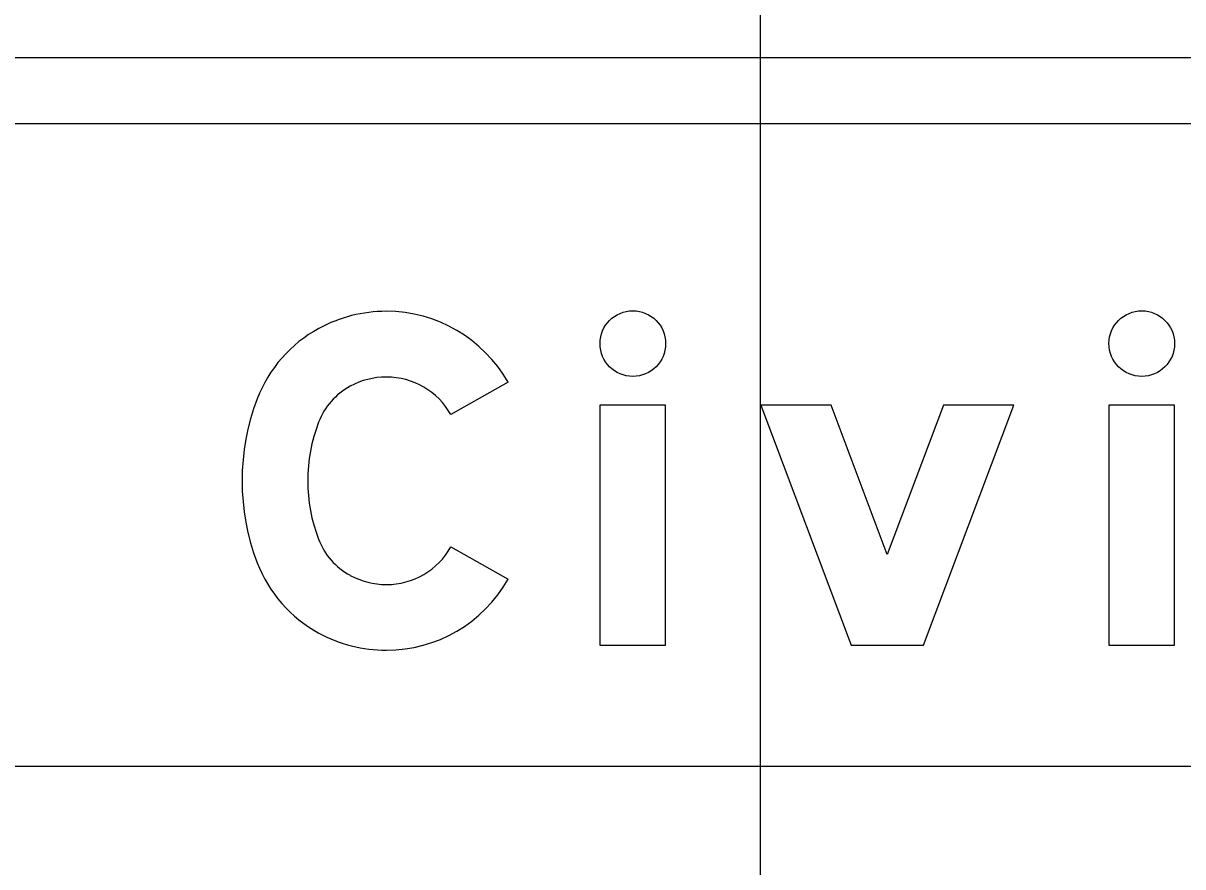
# Model space of a CAD drawing. Extents: x 2193008 to 2198143, y 1236112 to 1237864.
# Drawn here: x 2196618.837 to 2196621.777, y 1237303.852 to 1237305.99 of the extents above; entities that cross this region are included whole.
import ezdxf

# ---------------------------------------------------------------- set-up
doc = ezdxf.new("R2010")
doc.units = 0
for name, color, linetype in [('GSBWFILL', 7, 'Continuous'), ('GSCOLORFILL', 7, 'Continuous'), ('GSOUTLINE', 7, 'Continuous'), ('M-ROADS', 7, 'Continuous')]:
    doc.layers.add(name, color=color, linetype=linetype)

msp = doc.modelspace()

# ---------------------------------------------------------------- linework, layer by layer
at = {"layer": 'GSBWFILL'}
for points in [[(2196620.0663, 1237305.0803), (2196619.9215, 1237304.9982)], [(2196619.9215, 1237304.6631), (2196620.0663, 1237304.581)]]:
    msp.add_lwpolyline(points, dxfattribs=at)
for points in [[(2196620.2994, 1237304.4144), (2196620.4659, 1237304.4144), (2196620.4659, 1237305.0221), (2196620.2994, 1237305.0221)], [(2196620.8853, 1237305.0221), (2196620.7074, 1237305.0221), (2196620.9363, 1237304.4144), (2196621.1195, 1237304.4144), (2196621.3484, 1237305.0221), (2196621.1705, 1237305.0221), (2196621.0279, 1237304.6436)], [(2196621.5898, 1237304.4144), (2196621.7563, 1237304.4144), (2196621.7563, 1237305.0221), (2196621.5898, 1237305.0221)]]:
    msp.add_lwpolyline(points, close=True, dxfattribs=at)
for centre in [(2196620.3827, 1237305.1782), (2196621.6731, 1237305.1782)]:
    msp.add_circle(centre, 0.0832, dxfattribs=at)
for centre, radius, start, end in [((2196619.7579, 1237304.9002), 0.3598, 90, 118.3757), ((2196619.7579, 1237304.9055), 0.3545, 29.5433, 90), ((2196619.7492, 1237304.9164), 0.3413, 118.3757, 159.0883), ((2196619.7579, 1237304.9002), 0.1933, 90, 118.3757), ((2196619.7579, 1237304.9055), 0.188, 29.5433, 90), ((2196619.7492, 1237304.9164), 0.1748, 118.3757, 159.0883), ((2196619.9738, 1237304.8306), 0.5818, 159.0883, 200.9117), ((2196619.9738, 1237304.8306), 0.4153, 159.0883, 200.9117), ((2196619.7492, 1237304.7448), 0.1748, 200.9117, 241.6243), ((2196619.7579, 1237304.7557), 0.188, 270, 330.4567), ((2196619.7492, 1237304.7448), 0.3413, 200.9117, 241.6243), ((2196619.7579, 1237304.761), 0.1933, 241.6243, 270), ((2196619.7579, 1237304.7557), 0.3545, 270, 330.4567), ((2196619.7579, 1237304.761), 0.3598, 241.6243, 270)]:
    msp.add_arc(centre, radius, start, end, dxfattribs=at)
at = {"layer": 'GSCOLORFILL'}
for p, q in [((2196631.5405, 1237305.9025), (2196616.8802, 1237305.9025)), ((2196616.8802, 1237305.736), (2196631.5405, 1237305.736))]:
    msp.add_line(p, q, dxfattribs=at)
for points in [[(2196620.0663, 1237305.0803), (2196619.9215, 1237304.9982)], [(2196619.9215, 1237304.6631), (2196620.0663, 1237304.581)]]:
    msp.add_lwpolyline(points, dxfattribs=at)
for points in [[(2196620.2994, 1237304.4144), (2196620.4659, 1237304.4144), (2196620.4659, 1237305.0221), (2196620.2994, 1237305.0221)], [(2196620.8853, 1237305.0221), (2196620.7074, 1237305.0221), (2196620.9363, 1237304.4144), (2196621.1195, 1237304.4144), (2196621.3484, 1237305.0221), (2196621.1705, 1237305.0221), (2196621.0279, 1237304.6436)], [(2196621.5898, 1237304.4144), (2196621.7563, 1237304.4144), (2196621.7563, 1237305.0221), (2196621.5898, 1237305.0221)]]:
    msp.add_lwpolyline(points, close=True, dxfattribs=at)
for centre in [(2196620.3827, 1237305.1782), (2196621.6731, 1237305.1782)]:
    msp.add_circle(centre, 0.0832, dxfattribs=at)
for centre, radius, start, end in [((2196619.7579, 1237304.9002), 0.3598, 90, 118.3757), ((2196619.7579, 1237304.9055), 0.3545, 29.5433, 90), ((2196619.7492, 1237304.9164), 0.3413, 118.3757, 159.0883), ((2196619.7579, 1237304.9002), 0.1933, 90, 118.3757), ((2196619.7579, 1237304.9055), 0.188, 29.5433, 90), ((2196619.7492, 1237304.9164), 0.1748, 118.3757, 159.0883), ((2196619.9738, 1237304.8306), 0.5818, 159.0883, 200.9117), ((2196619.9738, 1237304.8306), 0.4153, 159.0883, 200.9117), ((2196619.7492, 1237304.7448), 0.1748, 200.9117, 241.6243), ((2196619.7579, 1237304.7557), 0.188, 270, 330.4567), ((2196619.7492, 1237304.7448), 0.3413, 200.9117, 241.6243), ((2196619.7579, 1237304.761), 0.1933, 241.6243, 270), ((2196619.7579, 1237304.7557), 0.3545, 270, 330.4567), ((2196619.7579, 1237304.761), 0.3598, 241.6243, 270)]:
    msp.add_arc(centre, radius, start, end, dxfattribs=at)
at = {"layer": 'GSOUTLINE'}
for points in [[(2196620.0663, 1237305.0803), (2196619.9215, 1237304.9982)], [(2196619.9215, 1237304.6631), (2196620.0663, 1237304.581)]]:
    msp.add_lwpolyline(points, dxfattribs=at)
for points in [[(2196620.2994, 1237304.4144), (2196620.4659, 1237304.4144), (2196620.4659, 1237305.0221), (2196620.2994, 1237305.0221)], [(2196620.8853, 1237305.0221), (2196620.7074, 1237305.0221), (2196620.9363, 1237304.4144), (2196621.1195, 1237304.4144), (2196621.3484, 1237305.0221), (2196621.1705, 1237305.0221), (2196621.0279, 1237304.6436)], [(2196621.5898, 1237304.4144), (2196621.7563, 1237304.4144), (2196621.7563, 1237305.0221), (2196621.5898, 1237305.0221)]]:
    msp.add_lwpolyline(points, close=True, dxfattribs=at)
for centre in [(2196620.3827, 1237305.1782), (2196621.6731, 1237305.1782)]:
    msp.add_circle(centre, 0.0832, dxfattribs=at)
for centre, radius, start, end in [((2196619.7579, 1237304.9002), 0.3598, 90, 118.3757), ((2196619.7579, 1237304.9055), 0.3545, 29.5433, 90), ((2196619.7492, 1237304.9164), 0.3413, 118.3757, 159.0883), ((2196619.7579, 1237304.9002), 0.1933, 90, 118.3757), ((2196619.7579, 1237304.9055), 0.188, 29.5433, 90), ((2196619.7492, 1237304.9164), 0.1748, 118.3757, 159.0883), ((2196619.9738, 1237304.8306), 0.5818, 159.0883, 200.9117), ((2196619.9738, 1237304.8306), 0.4153, 159.0883, 200.9117), ((2196619.7492, 1237304.7448), 0.1748, 200.9117, 241.6243), ((2196619.7579, 1237304.7557), 0.188, 270, 330.4567), ((2196619.7492, 1237304.7448), 0.3413, 200.9117, 241.6243), ((2196619.7579, 1237304.761), 0.1933, 241.6243, 270), ((2196619.7579, 1237304.7557), 0.3545, 270, 330.4567), ((2196619.7579, 1237304.761), 0.3598, 241.6243, 270)]:
    msp.add_arc(centre, radius, start, end, dxfattribs=at)
at = {"layer": 'M-ROADS'}
for p, q in [((2196620.7065, 1237258.1062), (2196620.7065, 1237318.1062)), ((2196734.7065, 1237304.1062), (2196604.7065, 1237304.1062))]:
    msp.add_line(p, q, dxfattribs=at)

doc.saveas('drawing.dxf')
